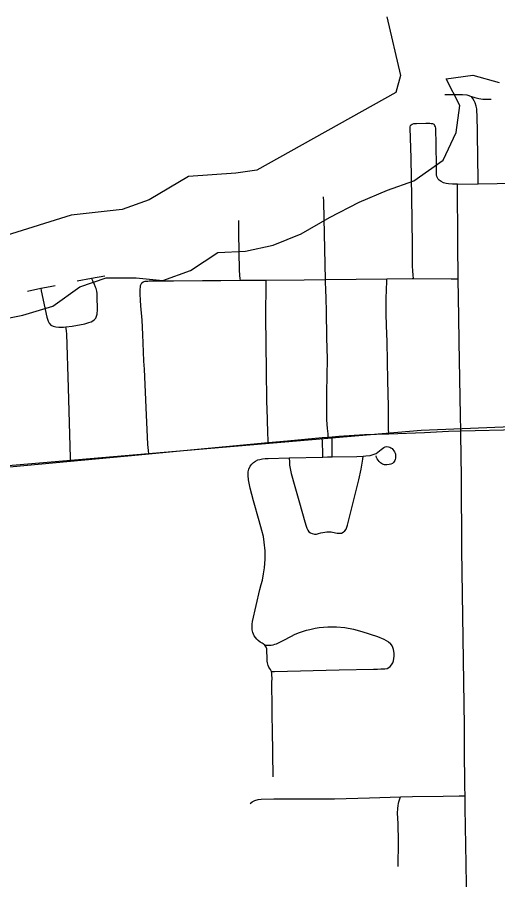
# Model space of a CAD drawing. Extents: x 0 to 34, y 0 to 22.
# Drawn here: x 8.3125 to 8.4865, y 19.1738 to 19.486 of the extents above; entities that cross this region are included whole.
import ezdxf

# ---------------------------------------------------------------- set-up
doc = ezdxf.new("R2010")
doc.units = 0
for name, color, linetype in [('GM_X_Corporation', 7, 'Continuous'), ('GM_X_Major_Lake', 7, 'Continuous'), ('GM_X_Rail_Line', 7, 'Continuous'), ('GM_X_Township_Road', 7, 'Continuous')]:
    doc.layers.add(name, color=color, linetype=linetype)

msp = doc.modelspace()

# ---------------------------------------------------------------- linework, layer by layer
at = {"layer": 'GM_X_Corporation'}
msp.add_lwpolyline([(8.44636, 19.48613), (8.45133, 19.46491), (8.44958, 19.45873), (8.39921, 19.43065), (8.3917, 19.42952), (8.3745, 19.42837), (8.36026, 19.41991), (8.35045, 19.41642), (8.33201, 19.41431), (8.30841, 19.40701)], dxfattribs=at)
at = {"layer": 'GM_X_Major_Lake'}
for points in [[(8.31452, 19.37815), (8.32534, 19.38138), (8.3352, 19.38841), (8.34469, 19.39164), (8.35551, 19.39164), (8.36518, 19.3907), (8.37524, 19.39431), (8.38511, 19.40077), (8.39516, 19.40134), (8.40522, 19.40343), (8.41528, 19.40761), (8.42552, 19.4135), (8.43634, 19.419), (8.44659, 19.42337), (8.45607, 19.42679), (8.4667, 19.4342), (8.47144, 19.44427), (8.47277, 19.45396), (8.46783, 19.46365), (8.47751, 19.46498), (8.487, 19.46232)], [(8.31452, 19.37815), (8.32534, 19.38138), (8.3352, 19.38841), (8.34469, 19.39164), (8.35551, 19.39164), (8.36518, 19.3907), (8.37524, 19.39431), (8.38511, 19.40077), (8.39516, 19.40134), (8.40522, 19.40343), (8.41528, 19.40761), (8.42552, 19.4135), (8.43634, 19.419), (8.44659, 19.42337), (8.45607, 19.42679), (8.4667, 19.4342), (8.47144, 19.44427), (8.47277, 19.45396), (8.46783, 19.46365), (8.47751, 19.46498), (8.487, 19.46232)], [(8.30484, 19.37625), (8.31452, 19.37815)]]:
    msp.add_lwpolyline(points, dxfattribs=at)
at = {"layer": 'GM_X_Rail_Line'}
msp.add_lwpolyline([(7.28965, 18.56333), (7.33819, 18.59766), (7.55551, 18.77331), (7.70112, 18.89206), (7.77562, 18.9502), (8.0118, 19.13574), (8.20934, 19.29284), (8.23098, 19.30861), (8.24767, 19.31634), (8.26684, 19.32006), (8.45882, 19.33645), (8.52713, 19.33923), (8.6072, 19.33954), (8.64677, 19.34139), (8.7358, 19.34232), (8.81, 19.34449), (8.82515, 19.34108), (8.87121, 19.33892), (8.9, 19.33972)], dxfattribs=at)
at = {"layer": 'GM_X_Township_Road'}
for p, q in [((8.47198, 19.42555), (8.47943, 19.42569)), ((8.47943, 19.42569), (8.48624, 19.42579)), ((8.48624, 19.42579), (8.49438, 19.42594)), ((8.33418, 19.3906), (8.33938, 19.39153)), ((8.33938, 19.39153), (8.3442, 19.39239)), ((8.31616, 19.38681), (8.32099, 19.38786)), ((8.47311, 19.33624), (8.49659, 19.33674)), ((8.42297, 19.33382), (8.42513, 19.33401)), ((8.42513, 19.33401), (8.42658, 19.33414)), ((8.41094, 19.32645), (8.42321, 19.32674))]:
    msp.add_line(p, q, dxfattribs=at)
for points in [[(8.46737, 19.45801), (8.46969, 19.45805), (8.4737, 19.45804), (8.47527, 19.45787), (8.47706, 19.45724)], [(8.47706, 19.45724), (8.47819, 19.45686), (8.47964, 19.45653), (8.48109, 19.45633), (8.48412, 19.45628)], [(8.47943, 19.42569), (8.47941, 19.42741), (8.47932, 19.43479), (8.47913, 19.44407), (8.47903, 19.4505), (8.47899, 19.45183), (8.47889, 19.45278), (8.4787, 19.45382), (8.47832, 19.455), (8.47799, 19.45576), (8.47752, 19.45652), (8.47706, 19.45724)], [(8.45603, 19.39139), (8.45593, 19.39261), (8.45579, 19.39414), (8.45566, 19.39587), (8.45566, 19.40353), (8.45545, 19.42085), (8.45519, 19.43489), (8.45483, 19.44588), (8.45483, 19.44628), (8.45494, 19.44676), (8.45515, 19.44707), (8.45551, 19.44731)], [(8.45551, 19.44731), (8.45611, 19.4475), (8.45654, 19.44753), (8.45714, 19.44753), (8.46045, 19.44756), (8.46193, 19.44758), (8.46242, 19.44753), (8.46288, 19.44745), (8.46334, 19.44726)], [(8.47198, 19.42555), (8.47015, 19.42555), (8.46869, 19.42561), (8.46779, 19.42575), (8.46683, 19.42603), (8.46599, 19.42645), (8.46531, 19.42695), (8.46492, 19.42739), (8.46464, 19.42783), (8.46444, 19.4283), (8.46432, 19.4289), (8.46428, 19.42965), (8.46418, 19.44214), (8.46414, 19.44342), (8.46413, 19.44475), (8.46408, 19.44541), (8.46403, 19.44583), (8.46393, 19.44632), (8.46378, 19.44671), (8.46359, 19.44701), (8.46334, 19.44726)], [(8.47223, 19.39129), (8.47205, 19.40399), (8.472, 19.41177), (8.47191, 19.418), (8.47195, 19.42268), (8.47198, 19.42555)], [(8.42414, 19.391), (8.42367, 19.41306), (8.4235, 19.41923), (8.42344, 19.42097)], [(8.39329, 19.39074), (8.39324, 19.39132), (8.39313, 19.39256), (8.39299, 19.39436), (8.39273, 19.40784), (8.39279, 19.41235)], [(8.33011, 19.37389), (8.33231, 19.37417), (8.3369, 19.37504), (8.33842, 19.37542), (8.33921, 19.37571), (8.33987, 19.37606), (8.34047, 19.37652), (8.34095, 19.37707), (8.34122, 19.37772), (8.34139, 19.37848), (8.34149, 19.3802), (8.34146, 19.38487), (8.34139, 19.38591), (8.34129, 19.38678), (8.34117, 19.3873), (8.34104, 19.38777), (8.34088, 19.38823), (8.34047, 19.38925), (8.33987, 19.3905), (8.33938, 19.39153)], [(8.36013, 19.32789), (8.36001, 19.32913), (8.35981, 19.33126), (8.35912, 19.34469), (8.35856, 19.3586), (8.35836, 19.36142), (8.35815, 19.36486), (8.35794, 19.37113), (8.35767, 19.37636), (8.35721, 19.3815), (8.35708, 19.38359), (8.35705, 19.38575), (8.35705, 19.38759), (8.35708, 19.38829), (8.35716, 19.38888), (8.3573, 19.38931), (8.35765, 19.38982), (8.35806, 19.39017)], [(8.35806, 19.39017), (8.35842, 19.39026), (8.35879, 19.39039), (8.35927, 19.39045), (8.35975, 19.39048), (8.36022, 19.39051), (8.36903, 19.39055), (8.37963, 19.39062), (8.38617, 19.39069), (8.39329, 19.39074)], [(8.39329, 19.39074), (8.3962, 19.39076), (8.40104, 19.39083), (8.40265, 19.39083)], [(8.40338, 19.33202), (8.40333, 19.33327), (8.40324, 19.33522), (8.40307, 19.34056), (8.40282, 19.34708), (8.40273, 19.35818), (8.40264, 19.36751), (8.40256, 19.37776), (8.40264, 19.38963), (8.40265, 19.39083)], [(8.40265, 19.39083), (8.41643, 19.39088), (8.42414, 19.391)], [(8.42414, 19.391), (8.4352, 19.39117), (8.44633, 19.39129)], [(8.42513, 19.33401), (8.42503, 19.33517), (8.42486, 19.33708), (8.42469, 19.33865), (8.42463, 19.34022), (8.42458, 19.34264), (8.42458, 19.35015), (8.42482, 19.36221), (8.42457, 19.37007), (8.42446, 19.37956), (8.4244, 19.38416), (8.42429, 19.38742), (8.42418, 19.39011), (8.42414, 19.391)], [(8.44703, 19.33522), (8.447, 19.33704), (8.44697, 19.33861), (8.44694, 19.34507), (8.44675, 19.35453), (8.44643, 19.3685), (8.44624, 19.37433), (8.44612, 19.37866), (8.44612, 19.38411), (8.4463, 19.39037), (8.44633, 19.39129)], [(8.44633, 19.39129), (8.45554, 19.39139), (8.45603, 19.39139)], [(8.45603, 19.39139), (8.46963, 19.3913), (8.47223, 19.39129)], [(8.47311, 19.33624), (8.47298, 19.34184), (8.47253, 19.36847), (8.47242, 19.37757), (8.47223, 19.39129)], [(8.32099, 19.38786), (8.32444, 19.38855), (8.32617, 19.38882)], [(8.32099, 19.38786), (8.32119, 19.38692), (8.32324, 19.37734), (8.32363, 19.37598), (8.32401, 19.37517), (8.3246, 19.37452), (8.32547, 19.37409), (8.32645, 19.37392), (8.32753, 19.37376), (8.32922, 19.37378), (8.33011, 19.37389)], [(8.33179, 19.32528), (8.33176, 19.32649), (8.33102, 19.35178), (8.3304, 19.37138), (8.33034, 19.3723), (8.33018, 19.37338), (8.33011, 19.37389)], [(8.40338, 19.33202), (8.41033, 19.33268), (8.42297, 19.33382)], [(8.42321, 19.32674), (8.42317, 19.32819), (8.42303, 19.33208), (8.42297, 19.33382)], [(8.42658, 19.33414), (8.42892, 19.33436), (8.43822, 19.33489), (8.44703, 19.33522)], [(8.42658, 19.32682), (8.42658, 19.32819), (8.42658, 19.33241), (8.42658, 19.33414)], [(8.44703, 19.33522), (8.45993, 19.33571), (8.46866, 19.33609), (8.47311, 19.33624)], [(8.47465, 19.20415), (8.47463, 19.20754), (8.47447, 19.22138), (8.47443, 19.22946), (8.47353, 19.29309), (8.47336, 19.31945), (8.47312, 19.33502), (8.47311, 19.33624)], [(8.36013, 19.32789), (8.37523, 19.32933), (8.40338, 19.33202)], [(8.4378, 19.32714), (8.43874, 19.32719), (8.44026, 19.32737), (8.44105, 19.32754), (8.44171, 19.32778), (8.44245, 19.3281), (8.44308, 19.32848), (8.4437, 19.329), (8.44426, 19.3295), (8.44473, 19.32988), (8.44527, 19.33024), (8.44575, 19.33045), (8.44633, 19.33054), (8.44694, 19.33052), (8.44739, 19.33038), (8.44782, 19.33015), (8.44821, 19.32986), (8.44857, 19.3295), (8.44891, 19.32907), (8.44915, 19.32862), (8.44933, 19.32818), (8.44945, 19.32776), (8.44949, 19.32731), (8.44949, 19.32665), (8.44947, 19.32632), (8.44938, 19.32594), (8.44922, 19.32555), (8.44897, 19.32515), (8.44875, 19.32483), (8.44834, 19.32447), (8.44782, 19.3242), (8.44717, 19.32402), (8.44633, 19.32393), (8.44554, 19.324), (8.44482, 19.32422), (8.4441, 19.32463), (8.44356, 19.3251), (8.44315, 19.3256), (8.44285, 19.32612), (8.44264, 19.32657), (8.44242, 19.32715)], [(8.33179, 19.32528), (8.35637, 19.32753), (8.36013, 19.32789)], [(8.29228, 19.32169), (8.29887, 19.32231), (8.30969, 19.32326), (8.33179, 19.32528)], [(8.4022, 19.25863), (8.40159, 19.25914), (8.40121, 19.2594), (8.4005, 19.25981), (8.39977, 19.26039), (8.39926, 19.26084), (8.39877, 19.26143), (8.39834, 19.26208), (8.398, 19.26263), (8.39775, 19.26329), (8.39765, 19.26372), (8.39759, 19.26425), (8.39752, 19.26482), (8.39752, 19.26551), (8.39759, 19.26627), (8.39772, 19.26721), (8.40039, 19.27885), (8.40087, 19.28065), (8.4013, 19.28223), (8.40172, 19.28447), (8.40203, 19.28666), (8.40226, 19.28975), (8.40227, 19.29283), (8.40196, 19.29592), (8.40164, 19.29798), (8.40108, 19.30016), (8.40009, 19.30364), (8.39807, 19.31098), (8.39687, 19.31549), (8.39623, 19.31848), (8.39606, 19.32007), (8.3961, 19.3214), (8.39632, 19.32238), (8.39683, 19.32345), (8.39743, 19.32414), (8.39803, 19.32474), (8.39872, 19.3253)], [(8.39872, 19.3253), (8.39959, 19.32571), (8.40035, 19.32594), (8.40128, 19.32611), (8.40227, 19.32622), (8.40332, 19.32626), (8.41094, 19.32645)], [(8.41094, 19.32645), (8.41104, 19.3249), (8.4111, 19.32383), (8.41171, 19.32082), (8.41305, 19.31612), (8.41466, 19.31023), (8.41667, 19.30326), (8.41713, 19.3018), (8.41738, 19.30103), (8.41769, 19.30034), (8.4181, 19.29976), (8.41873, 19.29928), (8.41932, 19.29904), (8.42011, 19.29888), (8.42086, 19.29891), (8.42162, 19.29909), (8.42241, 19.29932), (8.42313, 19.2995), (8.42385, 19.29962), (8.42465, 19.29974), (8.42539, 19.29976), (8.42619, 19.29968), (8.4277, 19.29935), (8.4284, 19.29921), (8.42922, 19.29916), (8.42989, 19.29927), (8.43057, 19.29961), (8.43114, 19.30012), (8.43155, 19.30067), (8.43188, 19.30139), (8.43214, 19.3021), (8.43624, 19.31855), (8.43702, 19.32235), (8.43744, 19.32451), (8.43764, 19.32598), (8.4378, 19.32714)], [(8.42321, 19.32674), (8.42488, 19.32679), (8.42658, 19.32682)], [(8.42658, 19.32682), (8.43543, 19.32702), (8.4378, 19.32714)], [(8.4022, 19.25863), (8.40297, 19.25866), (8.40443, 19.25871), (8.40515, 19.25885), (8.40572, 19.259), (8.40633, 19.25918), (8.40714, 19.25951), (8.40885, 19.26038), (8.41177, 19.26195), (8.4129, 19.26252), (8.41439, 19.26312), (8.41582, 19.26361), (8.41722, 19.26405), (8.41839, 19.26439), (8.42034, 19.26481), (8.42187, 19.26504), (8.42497, 19.26535), (8.42808, 19.26534), (8.43118, 19.26505), (8.43423, 19.26446), (8.43723, 19.26362), (8.44297, 19.26176), (8.44529, 19.26086), (8.44615, 19.26042), (8.44695, 19.25993), (8.44771, 19.25924)], [(8.40457, 19.24909), (8.40419, 19.24985), (8.40387, 19.25032), (8.40357, 19.25073), (8.40333, 19.25126), (8.40319, 19.25176), (8.40313, 19.25227), (8.40304, 19.25292), (8.40301, 19.25359), (8.40299, 19.25432), (8.40292, 19.25639), (8.4029, 19.25708), (8.40286, 19.2574), (8.40266, 19.25801), (8.4022, 19.25863)], [(8.44801, 19.25152), (8.44847, 19.25226), (8.44877, 19.25305), (8.44892, 19.25385), (8.44902, 19.25474), (8.44899, 19.25572), (8.4489, 19.2565), (8.44874, 19.25715), (8.4485, 19.25779), (8.44823, 19.25845), (8.44771, 19.25924)], [(8.40457, 19.24909), (8.40566, 19.24912), (8.42902, 19.24976), (8.44146, 19.25005), (8.44298, 19.25005), (8.44412, 19.25009), (8.44564, 19.25012), (8.44643, 19.25029), (8.44702, 19.2506), (8.4475, 19.25098), (8.44801, 19.25152)], [(8.40512, 19.21102), (8.40492, 19.22812), (8.40482, 19.23279), (8.40482, 19.2359), (8.40474, 19.24523), (8.40476, 19.24667), (8.4047, 19.24791), (8.40466, 19.24843), (8.40457, 19.24909)], [(8.39686, 19.20142), (8.39762, 19.20198), (8.39858, 19.20243), (8.39975, 19.20279), (8.40087, 19.20294), (8.40544, 19.20304), (8.41199, 19.20309), (8.42744, 19.20304), (8.44008, 19.20345), (8.45127, 19.20378)], [(8.4505, 19.17859), (8.45058, 19.1875), (8.45039, 19.19409), (8.45024, 19.19788), (8.45029, 19.19954), (8.45043, 19.20068), (8.45053, 19.20134), (8.45067, 19.20196), (8.45106, 19.20309), (8.45127, 19.20378)], [(8.45127, 19.20378), (8.45563, 19.20391), (8.4667, 19.20401), (8.47255, 19.20412), (8.47465, 19.20415)], [(8.47779, 19.1394), (8.47687, 19.14109), (8.47628, 19.14218), (8.47593, 19.14317), (8.47574, 19.14431), (8.47527, 19.15469), (8.47519, 19.1718), (8.47509, 19.17957), (8.47467, 19.19978), (8.47465, 19.20415)]]:
    msp.add_lwpolyline(points, dxfattribs=at)

doc.saveas('drawing.dxf')
